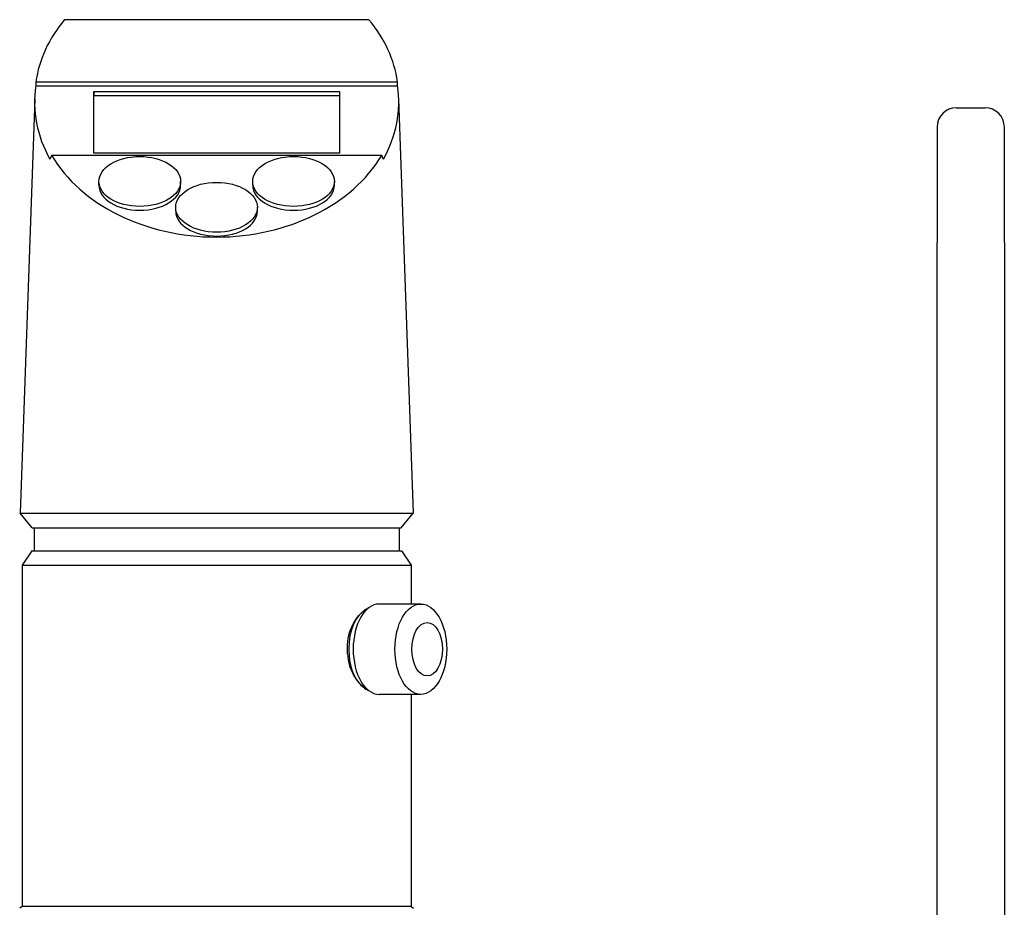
# Model space of a CAD drawing. Extents: x -89225 to 110569, y 13360 to 87647.
# Tile 414 of 478: x 86812 to 86915, y 67396 to 67489. Entities that reach past the tile are written whole.
import ezdxf

# ---------------------------------------------------------------- set-up
doc = ezdxf.new("R2010")
doc.units = 0
doc.layers.add('Iv-Lines 035', color=4, linetype='Continuous')

# ---------------------------------------------------------------- blocks, each defined once
blk = doc.blocks.new('Beuchtingstank doorsnede')
for p, q in [((1199597.63, -937914.73), (1199629.31, -937914.73)), ((1199594.64, -937921.22), (1199632.28, -937921.22)), ((1199594.66, -937921.61), (1199632.27, -937921.61)), ((1199600.66, -937928.64), (1199600.66, -937922.22)), ((1199600.66, -937922.22), (1199626.26, -937922.22)), ((1199600.66, -937922.22), (1199600.66, -937922.62)), ((1199600.66, -937928.64), (1199600.66, -937922.62)), ((1199600.66, -937922.62), (1199626.26, -937922.62)), ((1199626.26, -937922.22), (1199626.26, -937928.64)), ((1199594.52, -937922.99), (1199593.01, -937966.13)), ((1199632.4, -937922.97), (1199633.91, -937966.13)), ((1199690.45, -937923.91), (1199693.45, -937923.91)), ((1199688.45, -937925.91), (1199688.45, -937937.92)), ((1199695.45, -937937.92), (1199695.45, -937925.91)), ((1199626.26, -937928.64), (1199600.66, -937928.64)), ((1199630.65, -937928.86), (1199596.27, -937928.86)), ((1199601.21, -937931.98), (1199601.21, -937931.58)), ((1199609.71, -937931.98), (1199609.71, -937931.58)), ((1199617.21, -937931.98), (1199617.21, -937931.58)), ((1199625.71, -937931.98), (1199625.71, -937931.58)), ((1199609.2, -937934.67), (1199609.2, -937934.28)), ((1199617.7, -937934.67), (1199617.7, -937934.27)), ((1199688.45, -938019.92), (1199688.45, -937937.92)), ((1199695.45, -937937.92), (1199695.45, -938019.92)), ((1199593.01, -937966.13), (1199633.91, -937966.13)), ((1199594.26, -937967.63), (1199593.01, -937966.13)), ((1199632.66, -937967.63), (1199633.91, -937966.13)), ((1199594.26, -937967.63), (1199632.66, -937967.63)), ((1199594.46, -937967.63), (1199594.46, -937970.03)), ((1199632.46, -937967.63), (1199632.46, -937970.03)), ((1199594.21, -937970.03), (1199593.21, -937971.53)), ((1199594.21, -937970.03), (1199632.71, -937970.03)), ((1199632.71, -937970.03), (1199633.71, -937971.53)), ((1199593.21, -937971.53), (1199633.71, -937971.53)), ((1199593.21, -937971.53), (1199593.21, -938007.08)), ((1199633.71, -937971.53), (1199633.71, -937975.58)), ((1199634.71, -937975.58), (1199630.37, -937975.58)), ((1199627.07, -937980.78), (1199627.07, -937979.78)), ((1199634.71, -937984.98), (1199630.37, -937984.98)), ((1199633.71, -937984.98), (1199633.71, -938007.08)), ((1199593.21, -938007.08), (1199592.96, -938007.23)), ((1199633.71, -938007.08), (1199593.21, -938007.08)), ((1199633.71, -938007.08), (1199633.96, -938007.23))]:
    blk.add_line(p, q)
for centre, start, end in [((1199690.45, -937925.91), 90, 180), ((1199693.45, -937925.91), 0, 90)]:
    blk.add_arc(centre, 2, start, end)
for centre, major_axis, ratio, start_param, end_param in [((1199613.46, -937922.74), (18.92, 0.02), 0.77317, 2.560754, 3.035457), ((1199613.46, -937922.74), (18.92, 0.02), 0.77317, 0.102946, 0.577649), ((1199613.46, -937923.37), (18.95, 0.02), 0.77317, 3.019312, 3.553097), ((1199645.01, -937920.43), (-50.38, 0.04), 0.791223, 0.020792, 0.03072), ((1199613.46, -937923.37), (18.95, 0.02), 0.77317, 5.868491, 6.402276), ((1199581.92, -937920.43), (50.38, -0.04), 0.791223, 6.254563, 6.264491), ((1199636.11, -937939.28), (-41.96, 0.03), 0.791223, 5.964915, 5.97744), ((1199613.46, -937922.74), (18.92, 0.02), 0.77317, 3.571354, 5.850234), ((1199590.81, -937939.28), (41.96, -0.03), 0.791223, 0.307843, 0.320368), ((1199605.46, -937931.98), (4.25, 0), 0.611527, 3.141593, 6.283185), ((1199621.46, -937931.98), (4.25, 0), 0.611527, 3.141593, 6.283185), ((1199613.45, -937934.67), (4.25, 0), 0.611527, 3.141593, 6.283185), ((1199630.37, -937980.28), (0, -4.7), 0.574102, 3.141593, 6.283185), ((1199629.63, -937980.28), (0, -4.23), 0.574102, 3.382885, 6.041893)]:
    blk.add_ellipse(centre, major_axis=major_axis, ratio=ratio, start_param=start_param, end_param=end_param)
for centre, major_axis, ratio in [((1199605.46, -937931.58), (4.25, 0), 0.611527), ((1199621.46, -937931.58), (4.25, 0), 0.611527), ((1199613.45, -937934.27), (4.25, 0), 0.611527), ((1199634.71, -937980.28), (0, -4.7), 0.574102), ((1199635.37, -937980.28), (0, -2.78), 0.574102)]:
    blk.add_ellipse(centre, major_axis=major_axis, ratio=ratio)
for points, knots in [([(1199627.07, -937979.78), (1199627.1, -937979.37), (1199627.18, -937978.95), (1199627.48, -937978), (1199627.73, -937977.5), (1199628.29, -937976.7), (1199628.64, -937976.36), (1199629.11, -937976.05), (1199629.22, -937975.99), (1199629.34, -937975.94)], [-1.3116938, -1.3116938, -1.3116938, -1.3116938, -1.1908457, -1.1908457, -1.0207165, -1.0207165, -0.850602, -0.850602, -0.7957177, -0.7957177, -0.7957177, -0.7957177]), ([(1199627.07, -937980.78), (1199627.1, -937981.2), (1199627.18, -937981.61), (1199627.48, -937982.56), (1199627.73, -937983.07), (1199628.29, -937983.86), (1199628.64, -937984.21), (1199629.11, -937984.51), (1199629.22, -937984.58), (1199629.34, -937984.63)], [1.410256, 1.410256, 1.410256, 1.410256, 1.5311041, 1.5311041, 1.7012333, 1.7012333, 1.8713478, 1.8713478, 1.9262321, 1.9262321, 1.9262321, 1.9262321])]:
    blk.add_open_spline(points, degree=3, knots=knots)

msp = doc.modelspace()

# ---------------------------------------------------------------- block references
at = {"layer": 'Iv-Lines 035'}
msp.add_blockref('Beuchtingstank doorsnede', (-1112780.93, 1005403.43), dxfattribs=at)

doc.saveas('drawing.dxf')
